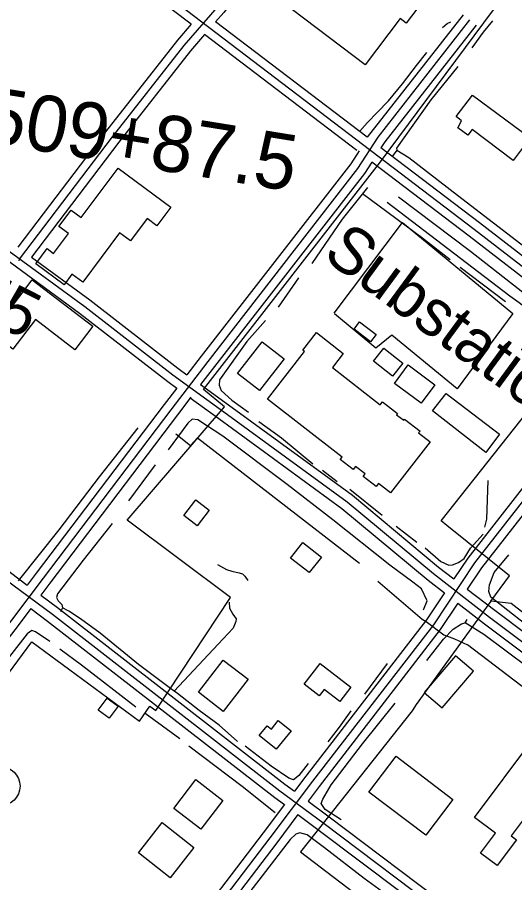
# Model space of a CAD drawing. Extents: x 3324104 to 3361979, y 612876 to 638273.
# Drawn here: x 3353376 to 3354262, y 634208 to 635751 of the extents above; entities that cross this region are included whole.
import ezdxf

# ---------------------------------------------------------------- set-up
doc = ezdxf.new("R2010")
doc.units = 0
for name, color, linetype in [('V-BLDG-OTLN', 7, 'Continuous'), ('V-DOMW-TANK', 7, 'Continuous'), ('V-RAIL-TRAK', 7, 'Continuous'), ('V-RIVR-RANG-IDEN', 7, 'Continuous'), ('V-ROAD-CNTR', 7, 'Continuous'), ('V-SITE-OTLN', 7, 'Continuous'), ('V-SITE-OTLN-IDEN', 7, 'Continuous'), ('V-SURV-IDEN', 7, 'Continuous'), ('V-TOPO-SHOR', 7, 'Continuous'), ('V-UTIL-LINE', 7, 'Continuous')]:
    doc.layers.add(name, color=color, linetype=linetype)

msp = doc.modelspace()

# ---------------------------------------------------------------- linework, layer by layer
at = {"layer": 'V-BLDG-OTLN'}
for points in [[(3353995.9, 635666), (3353844.7, 635780.8), (3353926.4, 635888.9), (3354044.8, 635798.3), (3354067.4, 635827.9), (3354101, 635802.3), (3354078.4, 635772.6), (3354088, 635765.3), (3354069.1, 635740.5), (3354058.4, 635748.7)], [(3354187.4, 635612), (3354289.9, 635535.9), (3354259.7, 635495.7), (3354186.4, 635550.8), (3354178.7, 635540.6), (3354161.3, 635553.8), (3354167.6, 635566.4), (3354158, 635573.8)], [(3353555.5, 635482.1), (3353649.5, 635412.5), (3353624.9, 635379.2), (3353607.3, 635392.2), (3353577.7, 635352.3), (3353558.2, 635366.7), (3353492.9, 635278.4), (3353473.5, 635292.8), (3353459.4, 635273.8), (3353409, 635311.1), (3353429.3, 635338.4), (3353440.7, 635329.9), (3353467.1, 635365.5), (3353450.2, 635378.1), (3353471.8, 635407.2), (3353490.1, 635393.7)], [(3353402.7, 635282.8), (3353510.8, 635200.2), (3353478.6, 635158.1), (3353408.2, 635211.9), (3353368.1, 635159.4), (3353330.4, 635188.1)], [(3353986.1, 635207.9), (3354015.6, 635185.3), (3354005.6, 635172.3), (3353976.2, 635194.8)], [(3353954.7, 634966.7), (3353821.9, 635070), (3353888, 635155.1), (3353884.8, 635157.6), (3353909.1, 635188.9), (3353957, 635151.6), (3353937.5, 635126.4), (3354022.9, 635060), (3354026.9, 635065.2), (3354053.8, 635044.3), (3354052, 635042), (3354064.6, 635032.2), (3354066.3, 635034.4), (3354093.7, 635013.1), (3354091, 635009.7), (3354111.7, 634993.6), (3354041, 634902.7), (3354019.5, 634919.5), (3354015.4, 634914.3), (3353992.3, 634932.3), (3353995.7, 634936.7), (3353978.5, 634950.1), (3353974.4, 634944.8), (3353951.5, 634962.6)], [(3353768.6, 635116), (3353812.3, 635172.2), (3353851.4, 635141.8), (3353807.7, 635085.6)], [(3354029.1, 635161.1), (3354063.1, 635134.4), (3354044.7, 635110.9), (3354010.7, 635137.6)], [(3354072.7, 635131.1), (3354120.3, 635095.6), (3354095.7, 635062.6), (3354048.1, 635098.1)], [(3354140.2, 635079.9), (3354235.6, 635007.5), (3354211.2, 634975), (3354115.8, 635048.9)], [(3353672.8, 634862.7), (3353694.4, 634890.3), (3353718, 634871.9), (3353696.4, 634844.3)], [(3353863.1, 634786.5), (3353884.8, 634814.2), (3353917.9, 634788.3), (3353896.3, 634760.6)], [(3353698.8, 634547.5), (3353743, 634604.6), (3353787.2, 634570.4), (3353743, 634513.2)], [(3354133.4, 634519.4), (3354189, 634585.2), (3354156.9, 634612.4), (3354101.2, 634546.6)], [(3353915.7, 634598.8), (3353970.6, 634556.4), (3353950.7, 634530.7), (3353922.7, 634552.3), (3353914, 634541.1), (3353887.2, 634561.8)], [(3353539.7, 634501.1), (3353520.2, 634515.4), (3353536, 634537), (3353555.5, 634522.7)], [(3353863.8, 634478.3), (3353837.6, 634445.7), (3353807.1, 634470.2), (3353821.1, 634487.6), (3353828.8, 634481.5), (3353840.9, 634496.7)], [(3354190.6, 634324.1), (3354294.8, 634462.9), (3354352.2, 634419.8), (3354255.9, 634291.5), (3354265.6, 634284.3), (3354230.9, 634238.1), (3354201.5, 634260.1), (3354228.3, 634295.8)], [(3354051.1, 634433.1), (3354152.3, 634356), (3354103.8, 634292.3), (3354002.6, 634369.4)], [(3353654.9, 634340.2), (3353694.4, 634391.5), (3353742.6, 634354.3), (3353703, 634303)], [(3353591.8, 634260.9), (3353634.1, 634314.9), (3353690.9, 634270.3), (3353648.6, 634216.3)]]:
    msp.add_lwpolyline(points, close=True, dxfattribs=at)
at = {"layer": 'V-DOMW-TANK'}
msp.add_circle((3353345.7, 634379.9), 35.2, dxfattribs=at)
at = {"layer": 'V-RAIL-TRAK'}
for points in [[(3354055.5, 635430.9), (3354183.6, 635333.8), (3354353.6, 635201), (3354403.8, 635163.8), (3354482.5, 635105.3), (3354789.9, 634866), (3355053.6, 634663.7), (3355406.9, 634400), (3355658.6, 634202.5), (3355799, 634096)], [(3354747.5, 634863.7), (3354471.1, 635074.5), (3354310.3, 635210.7), (3354270.1, 635241.5), (3354253.8, 635253.9), (3354035.3, 635420.4)]]:
    msp.add_lwpolyline(points, dxfattribs=at)
at = {"layer": 'V-ROAD-CNTR'}
for points in [[(3353895.4, 635983.9), (3353732.3, 635769.1), (3353673.1, 635700.7), (3353545.3, 635537.5), (3353379.6, 635319.4), (3353378.7, 635316.7)], [(3358019.6, 632437.2), (3357976, 632476), (3357233.8, 633045.3), (3356292.3, 633766.7), (3355060.3, 634700.7), (3354190.2, 635372.4), (3353533, 635873.8), (3353385.4, 635986.9)], [(3353685.8, 635738.4), (3353523.9, 635861.9), (3353376.2, 635975)], [(3353907.3, 635974.8), (3353743.9, 635759.6), (3353729.4, 635742.8)], [(3354182.1, 635746.2), (3354018.8, 635537.4), (3353982.4, 635481.1), (3353715.5, 635137.4), (3353649.7, 635051.1), (3353421.9, 634750.9), (3353365.8, 634675.7), (3353063.8, 634284.1), (3353055.9, 634262.8), (3353056.6, 634240.8), (3353063.7, 634227), (3353091.9, 634201.4), (3353466.5, 633919), (3353669.5, 633763.1), (3353833.5, 633635), (3353912.9, 633572.3), (3354012.1, 633498.2), (3354351.7, 633241.7), (3354431.1, 633183.7)], [(3354170.3, 635755.4), (3353999.3, 635536.9)], [(3353685.8, 635738.4), (3353661.5, 635710.2), (3353533.4, 635546.7), (3353377, 635340.8)], [(3353999.3, 635536.9), (3353729.4, 635742.8)], [(3354193.9, 635736.9), (3354031, 635528.7), (3354024.1, 635518)], [(3353709.7, 635720.1), (3353684.6, 635691.2), (3353557.2, 635528.4), (3353401.5, 635323.3)], [(3354917.5, 635717.4), (3354668.9, 635401.8), (3354512.4, 635194.9), (3354439.8, 635096.4), (3354191, 634777.8), (3354117.5, 634667.7), (3353901.9, 634388.5), (3353826.3, 634287.8), (3353516.8, 633881.2)], [(3353980.9, 635513.3), (3353709.7, 635720.1)], [(3354476, 635170.8), (3354199.4, 635384.3), (3354024.1, 635518)], [(3353157.2, 635499.9), (3353361.4, 635334.1), (3353496.2, 635235.2), (3353653.2, 635113.3), (3353743.9, 635047.5), (3353963.8, 634886.9), (3354117.5, 634758.8), (3354217.7, 634681.4), (3354563.3, 634421.7), (3354647.9, 634354.2), (3354968.9, 634116.7), (3355033.4, 634063.3)], [(3353985.1, 635512.8), (3353970.2, 635489.7), (3353703.6, 635146.5), (3353678.4, 635113.5)], [(3353147.7, 635488.2), (3353352.3, 635322.3), (3353487.1, 635223.2), (3353644.2, 635101.3), (3353660.2, 635089.7)], [(3354007.8, 635492.7), (3353994.7, 635472.4), (3353727.3, 635128.2), (3353702.7, 635095.9)], [(3354458.1, 635146.6), (3354181.1, 635360.5), (3354007.8, 635492.7)], [(3353401.5, 635323.3), (3353505.2, 635247.1), (3353662.2, 635125.3), (3353678.4, 635113.5)], [(3354458.1, 635146.6), (3354427.8, 635105.5), (3354178.8, 634786.6), (3354154.1, 634749.5)], [(3354481.9, 635128.3), (3354451.7, 635087.4), (3354203.2, 634769), (3354177.9, 634731.1)], [(3352900, 635109.5), (3353001, 635053.7), (3353192, 634907.4), (3353363.9, 634760.7), (3353393.9, 634738.4)], [(3352892.8, 635096.4), (3352992.8, 635041.2), (3353182.6, 634895.7), (3353354.5, 634748.9), (3353438.8, 634686.3), (3353843.8, 634371.5), (3353920.8, 634314.9), (3354145.7, 634144.9), (3354269.5, 634052.7), (3354365.8, 633970), (3354705.6, 633717.7), (3354798.8, 633648.4), (3355016.5, 633479.5), (3355149.9, 633373.7), (3355228.1, 633318), (3355464.2, 633129.1), (3355577.8, 633036.6)], [(3353660.2, 635089.7), (3353637.8, 635060.2), (3353409.9, 634759.9), (3353393.9, 634738.4)], [(3353702.7, 635095.9), (3353752.7, 635059.7), (3353973.1, 634898.8), (3354126.9, 634770.5), (3354154.1, 634749.5)], [(3353685.5, 635073.3), (3353661.6, 635042), (3353433.9, 634741.9), (3353417.9, 634720.5)], [(3353684, 635072.4), (3353735.1, 635035.4), (3353954.6, 634875.1), (3354108.1, 634747.1), (3354137.4, 634724.5)], [(3354177.9, 634731.1), (3354226.8, 634693.4), (3354572.5, 634433.6), (3354592, 634418.1)], [(3353417.9, 634720.5), (3353447.9, 634698.2), (3353852.8, 634383.5), (3353870, 634370.9)], [(3354137.4, 634724.5), (3354105.3, 634676.5), (3353890, 634397.6), (3353870, 634370.9)], [(3353400, 634696.4), (3353377.7, 634666.6), (3353077.1, 634276.7), (3353071, 634260.3), (3353071.5, 634244.7), (3353075.8, 634236.3), (3353101.5, 634212.9), (3353475.6, 633931), (3353513.6, 633901.8)], [(3353400, 634696.4), (3353429.7, 634674.3), (3353834.7, 634359.6), (3353852, 634346.9)], [(3354161.2, 634706.1), (3354129.7, 634659), (3353913.9, 634379.4), (3353894.1, 634353.1)], [(3354161.2, 634706.1), (3354208.6, 634669.5), (3354554.1, 634409.9), (3354574.2, 634393.9)], [(3353852, 634346.9), (3353814.4, 634296.8), (3353513.6, 633901.8)], [(3353894.1, 634353.1), (3353929.7, 634326.9), (3354154.7, 634156.9), (3354278.9, 634064.4), (3354305, 634041.9)], [(3353876.1, 634329.1), (3353838.3, 634278.7), (3353537.4, 633883.5)], [(3353876.1, 634329.1), (3353911.8, 634302.8), (3354136.7, 634132.9), (3354260.1, 634041), (3354286.6, 634018.2)]]:
    msp.add_lwpolyline(points, dxfattribs=at)
at = {"layer": 'V-SITE-OTLN'}
for points in [[(3353175.3, 634329.7), (3353401.9, 634637.1), (3353593.6, 634495.9), (3353612.5, 634522.4), (3353622.7, 634514.8), (3353756, 634716), (3353572.1, 634853.9), (3353745.4, 635056.2), (3353707.6, 635086.9), (3354021.5, 635490.6), (3354241.7, 635787.8)], [(3353940.8, 635223.4), (3354062.7, 635384.8), (3354259.1, 635222.7), (3354160, 635088.2), (3354043.2, 635183.9), (3354015, 635160.8), (3353941.4, 635222.2)]]:
    msp.add_lwpolyline(points, dxfattribs=at)
at = {"layer": 'V-TOPO-SHOR'}
for p, q in [((3354052.5, 635513.9), (3354043.9, 635502.6)), ((3354165.3, 635305.3), (3354245.9, 635244.3)), ((3353877.4, 635286.3), (3353840.8, 635234)), ((3353621.9, 634953.1), (3353574.5, 634888.8)), ((3353919.7, 634943.4), (3353945.8, 634923.3)), ((3353968.5, 634909.6), (3354026.4, 634863)), ((3354051.1, 634843.6), (3354087.9, 634814.9)), ((3354035.1, 634598.3), (3353994.9, 634543.9)), ((3353665.7, 634464.4), (3353603.9, 634509.6))]:
    msp.add_line(p, q, dxfattribs=at)
for points in [[(3354133.7, 635732.9), (3354142.3, 635739.9), (3354148.7, 635742.7)], [(3354222.6, 635744.3), (3354206.1, 635724.5), (3354186, 635696.3)], [(3353986.6, 635547.8), (3354000.2, 635563.3), (3354017.4, 635580.9), (3354037.5, 635602.1), (3354062.6, 635632.5), (3354087.7, 635665), (3354105.6, 635688.3)], [(3354160.9, 635663), (3354112.8, 635603.7), (3354051.8, 635517.4), (3354052.5, 635513.9), (3354073.7, 635500.9), (3354160.6, 635433.5), (3354345.1, 635291.4)], [(3354000.1, 635447.4), (3353954.9, 635390.9), (3353901, 635311.7)], [(3353991.4, 635436.6), (3354096.1, 635359.1), (3354147.7, 635318.9)], [(3353818.6, 635210), (3353784.9, 635172.5), (3353736.1, 635104.7), (3353736, 635094.7), (3353739.5, 635085.4), (3353758.5, 635068.2), (3353788.2, 635046.7)], [(3354099.7, 634694.5), (3354106.3, 634710.1), (3354096.5, 634731.5), (3354080.9, 634743.7), (3354039.9, 634773.8), (3353938.2, 634854.9), (3353856.9, 634918), (3353742.4, 635004.1), (3353697.8, 635032.9), (3353687.9, 635034.4), (3353680, 635027.3), (3353644.8, 634979.3)], [(3353806.6, 635030.2), (3353846.9, 635000.8), (3353902.7, 634954.9)], [(3353590.9, 635018.9), (3353522, 634931.2), (3353450.2, 634837.2), (3353377.8, 634746.1)], [(3354208.9, 634841.8), (3354212.6, 634856), (3354215.2, 634924.9)], [(3353545.1, 634848.5), (3353493.4, 634782.8), (3353447.5, 634722.7), (3353446, 634716.3), (3353448.8, 634710.6), (3353455.2, 634703.5), (3353456.5, 634697.8), (3353452.9, 634690.7)], [(3354102.7, 634804.9), (3354131, 634780.5), (3354145.2, 634774), (3354151.6, 634774.7), (3354162.3, 634778.9), (3354172.3, 634785.9), (3354183.8, 634804.3), (3354206, 634829)], [(3354705.3, 634583.1), (3354690.9, 634559.1), (3354646.4, 634503.2), (3354610.6, 634456.6), (3354597, 634443.9), (3354584.2, 634443.3), (3354567.9, 634453.4), (3354534, 634478.5), (3354420.1, 634561), (3354280.2, 634669.4), (3354220.1, 634716.7), (3354216.6, 634726.7), (3354217.4, 634738.8), (3354226.1, 634760.8), (3354252, 634792.6)], [(3353732.6, 634775.4), (3353748.9, 634766), (3353758.1, 634763.1), (3353771.6, 634760.2), (3353777.3, 634758.7), (3353781.5, 634754.4), (3353787.1, 634746.6)], [(3353768.2, 634459.5), (3353735.8, 634488.9), (3353700.4, 634514.7), (3353661.5, 634544.9), (3353655.6, 634549.2), (3353648.8, 634554.2), (3353592.3, 634596.6), (3353523.7, 634652.5), (3353488.4, 634678.3), (3353467.9, 634692), (3353456.5, 634697.8)], [(3353753.7, 634707.7), (3353754.3, 634697), (3353759.9, 634686.3), (3353766.3, 634678.4), (3353765.5, 634673.5), (3353760.5, 634661.4), (3353734, 634633.2), (3353655.6, 634549.2)], [(3354105.9, 634604.2), (3354135.3, 634641.7), (3354152.5, 634660), (3354167.5, 634669.2), (3354173.9, 634671.2), (3354177.5, 634676.9)], [(3354542.7, 634363.6), (3354548.5, 634375), (3354546.4, 634382.8), (3354541.5, 634392.8), (3354535.1, 634401.4), (3354521, 634412.8), (3354465.9, 634453.8), (3354412.1, 634494), (3354365.5, 634532), (3354287.1, 634590.8), (3354207.2, 634650.4), (3354173.9, 634671.2)], [(3353433.9, 634637.7), (3353408.7, 634655.2), (3353402, 634657.3), (3353393.9, 634651.3), (3353302.9, 634535.8), (3353135.7, 634313.3), (3353095.9, 634259.5), (3353084.4, 634234.9)], [(3353587.3, 634521), (3353490.4, 634595.9), (3353451.8, 634624.2)], [(3353953.2, 634319.6), (3353924.9, 634338.3), (3353917.8, 634349), (3353920.7, 634356.8), (3353935.1, 634382.3), (3353991.1, 634455.1), (3354049.2, 634527.9)], [(3353970.5, 634514.2), (3353949.7, 634485.2), (3353929.6, 634459.1)], [(3353835.7, 634332.2), (3353776.6, 634379.4), (3353681.6, 634450.9)], [(3353894.5, 634420.2), (3353878, 634399), (3353870.8, 634392.7), (3353868, 634391.3), (3353860.2, 634394.2), (3353828.3, 634415.7), (3353782.4, 634450.9)], [(3354059.4, 634167.4), (3353994.3, 634215.3), (3353923.2, 634269.9), (3353892.7, 634292.8), (3353879.3, 634296.9), (3353872.6, 634294.3), (3353862.5, 634285), (3353790.4, 634191.4)]]:
    msp.add_lwpolyline(points, dxfattribs=at)
at = {"layer": 'V-UTIL-LINE'}
msp.add_line((3354481, 634401), (3354178.6, 634631.6), dxfattribs=at)
for points in [[(3354713, 633509.5), (3354609.9, 633589.9), (3354259.8, 633855.3), (3354589.7, 634294.2), (3354459.4, 634398.8), (3354532.8, 634498.4), (3354405.2, 634598.9), (3354382.6, 634607.3), (3354256.4, 634705.7), (3354220, 634710), (3354253.3, 634755.1), (3354141.4, 634844.5), (3354131.2, 634852.8), (3354343.8, 635121.6), (3354376.6, 635096.7), (3354725.9, 635558.8), (3354736.9, 635560.7), (3354881, 635450)], [(3353658.4, 635008.3), (3353684.4, 634987.5), (3353696.9, 635001.2), (3353985.6, 634777.5)], [(3354018.4, 634745.6), (3354097.7, 634677.6), (3354104.6, 634673.4), (3354136.1, 634649.8), (3354155.3, 634642.8), (3354178.6, 634631.6)], [(3354220, 634710), (3354086.6, 634525.2), (3354079.6, 634514.3), (3353881, 634262.5), (3354316.4, 633930.6)]]:
    msp.add_lwpolyline(points, dxfattribs=at)

# ---------------------------------------------------------------- texts
at = {"layer": 'V-RIVR-RANG-IDEN'}
msp.add_text('R-199.75', height=83, rotation=333.3361, dxfattribs=at).set_placement((3352981.5, 635380.5))
at = {"layer": 'V-SITE-OTLN-IDEN'}
msp.add_text('Substation', height=83, rotation=323.738, dxfattribs=at).set_placement((3353918, 635322.8))
at = {"layer": 'V-SURV-IDEN'}
msp.add_text('1509+87.5', height=100, rotation=350.8355, dxfattribs=at).set_placement((3353238.2, 635541.4))

doc.saveas('drawing.dxf')
